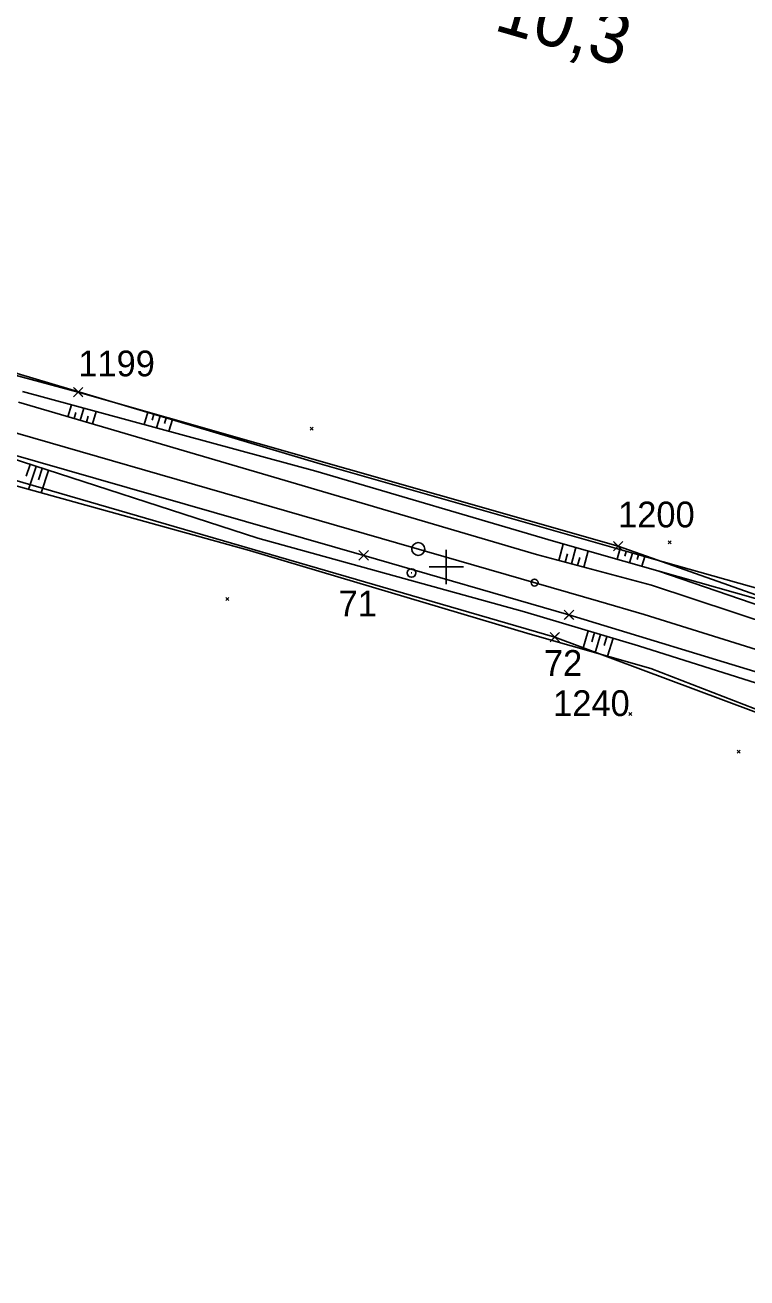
# Model space of a CAD drawing. Extents: x -866402 to -860377, y -1041908 to -1038598.
# Drawn here: x -862049.1 to -861965, y -1039382.8 to -1039236.9 of the extents above; entities that cross this region are included whole.
import ezdxf

# ---------------------------------------------------------------- set-up
doc = ezdxf.new("R2010")
doc.units = 0
for name, color, linetype in [('PS 01 trasa', 7, 'Continuous'), ('PS 02 trasa', 7, 'Continuous'), ('SZDC', 7, 'Continuous'), ('Vrstva 1', 7, 'Continuous'), ('Vrstva 48', 7, 'Continuous'), ('Vrstva 49', 7, 'Continuous'), ('Vrstva 5', 7, 'Continuous'), ('Vrstva 60', 7, 'Continuous'), ('Vrstva 7', 7, 'Continuous')]:
    doc.layers.add(name, color=color, linetype=linetype)

msp = doc.modelspace()

# ---------------------------------------------------------------- linework, layer by layer
at = {"layer": 'PS 01 trasa'}
msp.add_lwpolyline([(-862082.39, -1039277.83), (-862079, -1039278.79), (-862057.7, -1039284.82), (-862054.64, -1039285.74), (-862009.62, -1039298.66), (-861985.7, -1039305.58), (-861961.75, -1039312.87), (-861943.02, -1039320.45), (-861938.52, -1039321.88), (-861923.67, -1039329.91), (-861916.69, -1039332.97), (-861895.86, -1039346.6), (-861877.06, -1039362.59), (-861859.77, -1039380.3), (-861844.87, -1039399.82)], dxfattribs=at)
at = {"layer": 'PS 02 trasa'}
msp.add_lwpolyline([(-862224.66, -1039236.92), (-862200.64, -1039243.69), (-862176.76, -1039250.51), (-862152.59, -1039257.52), (-862128.57, -1039264.44), (-862103.22, -1039271.85), (-862102.22, -1039272.14), (-862096.54, -1039273.77), (-862095.01, -1039274.21), (-862087.95, -1039276.24), (-862082.39, -1039277.83), (-862079, -1039278.79), (-862057.7, -1039284.82), (-862054.64, -1039285.74), (-862009.62, -1039298.66), (-861985.7, -1039305.58), (-861961.75, -1039312.87)], dxfattribs=at)
at = {"layer": 'SZDC'}
for points in [[(-862234.51, -1039218.03), (-862199.37, -1039224.74), (-862172.78, -1039232.45), (-862122.79, -1039257.25), (-862092.95, -1039265.69), (-862091.86, -1039266.04), (-862083.69, -1039268.63), (-862083.26, -1039268.77), (-862042.87, -1039279.64), (-861979.98, -1039297.59), (-861924.06, -1039317.33), (-861903.27, -1039329.1), (-861871.45, -1039352.97), (-861839.12, -1039385.66), (-861823.12, -1039370.41), (-861814.46, -1039390.55)], [(-861669.39, -1039610.88), (-861739.98, -1039582.51), (-861736.58, -1039570.11), (-861761.11, -1039550.44), (-861785.99, -1039518.1), (-861810.72, -1039466.47), (-861837.37, -1039424.62), (-861848.52, -1039406.82), (-861855.53, -1039393.66), (-861857.34, -1039390.64), (-861896.85, -1039350.33), (-861915.3, -1039338.57), (-861931.91, -1039330.04), (-861947.75, -1039322.96), (-861987.36, -1039308.17), (-862085.83, -1039279.58), (-862090.03, -1039278.64), (-862095.47, -1039277.41), (-862098.88, -1039276.65), (-862122.58, -1039271.04), (-862135.01, -1039264.12), (-862179.78, -1039258.36), (-862197.34, -1039258.12), (-862239.36, -1039240.49)]]:
    msp.add_lwpolyline(points, dxfattribs=at)
at = {"layer": 'Vrstva 1'}
for points in [[(-862198.47, -1039241.66), (-862174.44, -1039248.59), (-862133.53, -1039260.38), (-862093.18, -1039272.03), (-862086.73, -1039273.86), (-862053.72, -1039283.38), (-862020.31, -1039292.99), (-861982.25, -1039303.97)], [(-861982.25, -1039303.97), (-861976.96, -1039305.52), (-861960.8, -1039310.59), (-861944.73, -1039316.39), (-861941.75, -1039317.61), (-861929.17, -1039323.27), (-861914.24, -1039331.25), (-861900.34, -1039340.05), (-861886.66, -1039350.25), (-861873.88, -1039361.31), (-861861.93, -1039373.45), (-861850.99, -1039386.62), (-861841.42, -1039400.15), (-861832.64, -1039414.5), (-861824.82, -1039428.99), (-861817.53, -1039443.72)]]:
    msp.add_lwpolyline(points, dxfattribs=at)
msp.add_circle((-861989.71, -1039301.82), 0.4, dxfattribs=at)
at = {"layer": 'Vrstva 48'}
for p, q in [((-862044.07, -1039282.51), (-862043.66, -1039281.11)), ((-862043.35, -1039282.72), (-862043.15, -1039282.01)), ((-862042.63, -1039282.93), (-862042.22, -1039281.51)), ((-862041.91, -1039283.14), (-862041.7, -1039282.42)), ((-862041.2, -1039283.35), (-862040.77, -1039281.9)), ((-862034.78, -1039281.99), (-862035.21, -1039283.41)), ((-862034.06, -1039282.2), (-862034.27, -1039282.9)), ((-862033.34, -1039282.42), (-862033.76, -1039283.8)), ((-862032.63, -1039282.63), (-862032.83, -1039283.31)), ((-862031.91, -1039282.84), (-862032.31, -1039284.19)), ((-862048.49, -1039288.06), (-862048.93, -1039289.41)), ((-862047.78, -1039288.29), (-862048.65, -1039290.96)), ((-862047.07, -1039288.52), (-862047.49, -1039289.84)), ((-862046.35, -1039288.76), (-862047.2, -1039291.36)), ((-861986.87, -1039299.26), (-861986.36, -1039297.33)), ((-861986.15, -1039299.45), (-861985.89, -1039298.49)), ((-861985.42, -1039299.64), (-861984.92, -1039297.73)), ((-861983.97, -1039300.03), (-861983.47, -1039298.14)), ((-861979.76, -1039297.97), (-861980.08, -1039299.1)), ((-861979.04, -1039298.18), (-861979.2, -1039298.74)), ((-861978.32, -1039298.38), (-861978.64, -1039299.51)), ((-861977.6, -1039298.59), (-861977.76, -1039299.15)), ((-861984.7, -1039299.83), (-861984.45, -1039298.89)), ((-861976.88, -1039298.8), (-861977.2, -1039299.91)), ((-861983.45, -1039307.43), (-861984.09, -1039309.58)), ((-861982.73, -1039307.65), (-861983.05, -1039308.72)), ((-861982.01, -1039307.86), (-861982.65, -1039309.99)), ((-861981.29, -1039308.08), (-861981.61, -1039309.14)), ((-861980.57, -1039308.3), (-861981.21, -1039310.4))]:
    msp.add_line(p, q, dxfattribs=at)
at = {"layer": 'Vrstva 49'}
for p, q in [((-862049.38, -1039279.56), (-862015.21, -1039288.83)), ((-862015.84, -1039283.72), (-862015.49, -1039284.07)), ((-862015.84, -1039284.07), (-862015.49, -1039283.72)), ((-862021.96, -1039296.65), (-862052.91, -1039286.63)), ((-861974.71, -1039299.42), (-862014.69, -1039287.98)), ((-862055.06, -1039289.19), (-862022.92, -1039298.07)), ((-861987.51, -1039297), (-862015.21, -1039288.83)), ((-862021.96, -1039296.65), (-861990.87, -1039305.21)), ((-861987.51, -1039297), (-861975.35, -1039300.44)), ((-861974.15, -1039296.96), (-861973.79, -1039297.31)), ((-861974.15, -1039297.31), (-861973.79, -1039296.96)), ((-861990.23, -1039307.84), (-862022.92, -1039298.07)), ((-861989.48, -1039298.56), (-861976.09, -1039302.12)), ((-861974.71, -1039299.42), (-861957.58, -1039304.25)), ((-861958.02, -1039306.42), (-861975.35, -1039300.44)), ((-861975.35, -1039300.44), (-861957.8, -1039305.43)), ((-861976.09, -1039302.12), (-861959.66, -1039307.56)), ((-862025.66, -1039303.57), (-862025.31, -1039303.92)), ((-862025.66, -1039303.92), (-862025.31, -1039303.57)), ((-861990.87, -1039305.21), (-861977.62, -1039309.18)), ((-861990.23, -1039307.84), (-861976.17, -1039311.84)), ((-861962.38, -1039313.98), (-861977.62, -1039309.18)), ((-861976.17, -1039311.84), (-861962.92, -1039316.94)), ((-861978.73, -1039316.94), (-861978.38, -1039317.29)), ((-861978.73, -1039317.29), (-861978.38, -1039316.94)), ((-861966.12, -1039321.33), (-861965.76, -1039321.68)), ((-861966.12, -1039321.68), (-861965.76, -1039321.33))]:
    msp.add_line(p, q, dxfattribs=at)
for points in [[(-862054.73, -1039276.37), (-862051.97, -1039275.89), (-862049.97, -1039277.46), (-862014.69, -1039287.98)], [(-861989.48, -1039298.56), (-862019.42, -1039289.74), (-862049.85, -1039280.81)]]:
    msp.add_lwpolyline(points, dxfattribs=at)
at = {"layer": 'Vrstva 5'}
for p, q in [((-862000, -1039298), (-862000, -1039302)), ((-862002, -1039300), (-861998, -1039300))]:
    msp.add_line(p, q, dxfattribs=at)
at = {"layer": 'Vrstva 60'}
for p, q in [((-862042.42, -1039280.09), (-862043.42, -1039279.09)), ((-862042.42, -1039279.19), (-862043.42, -1039280.19)), ((-862043.32, -1039280.09), (-862042.32, -1039279.09)), ((-862043.32, -1039279.19), (-862042.32, -1039280.19)), ((-862042.87, -1039279.64), (-862042.87, -1039279.64)), ((-861979.53, -1039298.04), (-861980.53, -1039297.04)), ((-861979.53, -1039297.14), (-861980.53, -1039298.14)), ((-861980.43, -1039298.04), (-861979.43, -1039297.04)), ((-861980.43, -1039297.14), (-861979.43, -1039298.14)), ((-862009.17, -1039299.1), (-862010.17, -1039298.1)), ((-862009.17, -1039298.21), (-862010.17, -1039299.21)), ((-862010.07, -1039299.1), (-862009.07, -1039298.1)), ((-862010.07, -1039298.21), (-862009.07, -1039299.21)), ((-862009.62, -1039298.66), (-862009.62, -1039298.66)), ((-861979.98, -1039297.59), (-861979.98, -1039297.59)), ((-861985.25, -1039306.03), (-861986.25, -1039305.03)), ((-861985.25, -1039305.13), (-861986.25, -1039306.13)), ((-861986.15, -1039306.03), (-861985.15, -1039305.03)), ((-861986.15, -1039305.13), (-861985.15, -1039306.13)), ((-861985.7, -1039305.58), (-861985.7, -1039305.58)), ((-861986.91, -1039308.62), (-861987.91, -1039307.62)), ((-861986.91, -1039307.72), (-861987.91, -1039308.72)), ((-861987.81, -1039308.62), (-861986.81, -1039307.62)), ((-861987.81, -1039307.72), (-861986.81, -1039308.72)), ((-861987.36, -1039308.17), (-861987.36, -1039308.17))]:
    msp.add_line(p, q, dxfattribs=at)
at = {"layer": 'Vrstva 7'}
msp.add_line((-862004.1, -1039300.7), (-862004, -1039300.7), dxfattribs=at)
for centre, radius in [((-862003.26, -1039297.91), 0.75), ((-862004.05, -1039300.7), 0.5)]:
    msp.add_circle(centre, radius, dxfattribs=at)

# ---------------------------------------------------------------- texts
at = {"layer": 'Vrstva 60'}
for s, p in [('1199', (-862042.87, -1039277.8)), ('1200', (-861979.98, -1039295.39)), ('71', (-862012.54, -1039305.75)), ('72', (-861988.62, -1039312.68)), ('1240', (-861987.55, -1039317.36))]:
    msp.add_text(s, height=3, dxfattribs=at).set_placement(p)
at = {"layer": 'Vrstva 7'}
msp.add_text('10,3', height=6, rotation=343.9092, dxfattribs=at).set_placement((-861994.58, -1039237.44))

doc.saveas('drawing.dxf')
